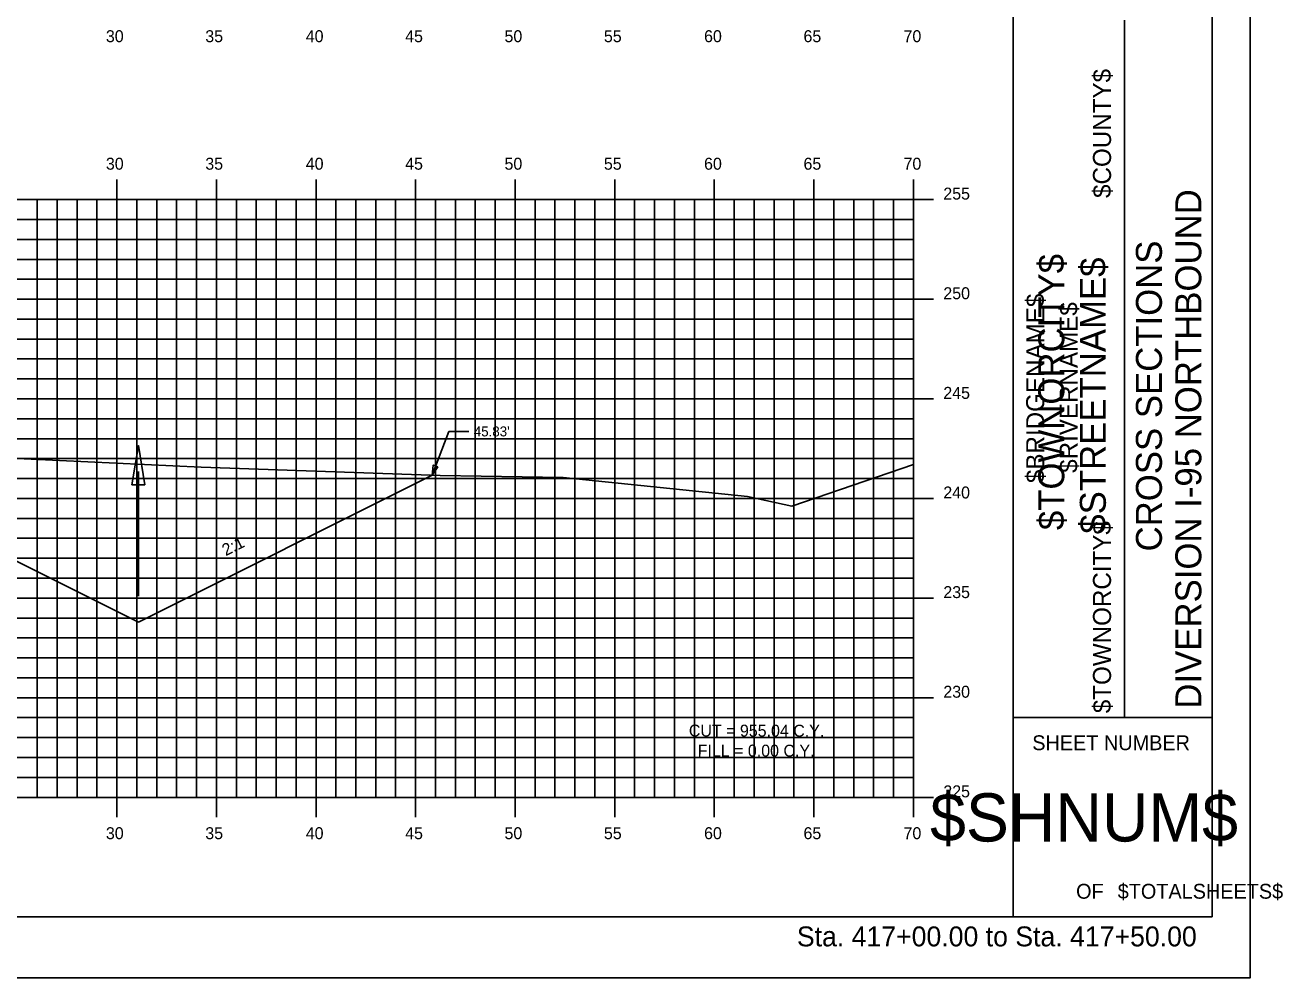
# Model space of a CAD drawing. Extents: x 1160718 to 1173142, y 616002 to 617630.
# Drawn here: x 1168879 to 1168942.2, y 616613.9 to 616661.7 of the extents above; entities that cross this region are included whole.
import ezdxf

# ---------------------------------------------------------------- set-up
doc = ezdxf.new("R2010")
doc.units = 0
for name, color, linetype in [('ANNOTATION', 7, 'Continuous'), ('BORDER', 7, 'Continuous'), ('BRIDGE_TITLE', 7, 'Continuous'), ('D_Drainage_Ditch_Line', 7, 'Continuous'), ('D_Roadway_SlopeLines', 7, 'Continuous'), ('H_V ANNOTATION', 7, 'Continuous'), ('HIGHWAY_TITLE', 7, 'Continuous'), ('MAJOR', 7, 'Continuous'), ('MINOR', 7, 'Continuous'), ('PLOT BOUNDARY', 7, 'Continuous'), ('S_Roadway_Centerline', 7, 'Continuous')]:
    doc.layers.add(name, color=color, linetype=linetype)

msp = doc.modelspace()

# ---------------------------------------------------------------- linework, layer by layer
at = {"layer": 'ANNOTATION'}
for p in [(1168899.437, 616639.091), (1168901.284, 616641.292)]:
    msp.add_line(p, (1168900.284, 616641.292), dxfattribs=at)
msp.add_lwpolyline([(1168899.733, 616639.513), (1168899.437, 616639.091), (1168899.5, 616639.603)], close=True, dxfattribs=at)
at = {"layer": 'BORDER'}
for p, q in [((1168928.611, 616616.931), (1168928.611, 616721.931)), ((1168938.611, 616616.931), (1168938.611, 616721.931)), ((1168934.202, 616626.931), (1168934.202, 616661.931)), ((1168928.611, 616626.931), (1168938.611, 616626.931)), ((1168778.611, 616616.928), (1168938.611, 616616.928))]:
    msp.add_line(p, q, dxfattribs=at)
at = {"layer": 'D_Drainage_Ditch_Line'}
msp.add_line((1168884.691, 616639.274), (1168884.691, 616633.031), dxfattribs=at)
msp.add_lwpolyline([(1168885.019, 616638.618), (1168884.363, 616638.618), (1168884.691, 616640.586)], close=True, dxfattribs=at)
at = {"layer": 'D_Roadway_SlopeLines'}
for points in [[(1168884.691, 616631.718), (1168899.437, 616639.091)], [(1168873.608, 616637.26), (1168884.691, 616631.718)]]:
    msp.add_lwpolyline(points, dxfattribs=at)
at = {"layer": 'MAJOR'}
for p, q in [((1168883.611, 616653.93), (1168883.611, 616652.928)), ((1168888.611, 616653.93), (1168888.611, 616652.928)), ((1168893.611, 616653.93), (1168893.611, 616652.928)), ((1168898.611, 616653.93), (1168898.611, 616652.928)), ((1168903.611, 616653.93), (1168903.611, 616652.928)), ((1168908.611, 616653.93), (1168908.611, 616652.928)), ((1168913.611, 616653.93), (1168913.611, 616652.928)), ((1168918.611, 616653.93), (1168918.611, 616652.928)), ((1168923.611, 616653.93), (1168923.611, 616652.928)), ((1168783.611, 616652.928), (1168923.611, 616652.928)), ((1168783.611, 616652.928), (1168923.611, 616652.928)), ((1168883.611, 616622.928), (1168883.611, 616652.928)), ((1168888.611, 616622.928), (1168888.611, 616652.928)), ((1168893.611, 616622.928), (1168893.611, 616652.928)), ((1168898.611, 616622.928), (1168898.611, 616652.928)), ((1168903.611, 616622.928), (1168903.611, 616652.928)), ((1168908.611, 616622.928), (1168908.611, 616652.928)), ((1168913.611, 616622.928), (1168913.611, 616652.928)), ((1168918.611, 616622.928), (1168918.611, 616652.928)), ((1168924.613, 616652.928), (1168922.609, 616652.928)), ((1168923.611, 616622.928), (1168923.611, 616652.928)), ((1168923.611, 616622.928), (1168923.611, 616652.928)), ((1168783.611, 616647.928), (1168923.611, 616647.928)), ((1168924.613, 616647.928), (1168922.609, 616647.928)), ((1168783.611, 616642.928), (1168923.611, 616642.928)), ((1168924.613, 616642.928), (1168922.609, 616642.928)), ((1168783.611, 616637.928), (1168923.611, 616637.928)), ((1168924.613, 616637.928), (1168922.609, 616637.928)), ((1168783.611, 616632.928), (1168923.611, 616632.928)), ((1168924.613, 616632.928), (1168922.609, 616632.928)), ((1168783.611, 616627.928), (1168923.611, 616627.928)), ((1168924.613, 616627.928), (1168922.609, 616627.928)), ((1168783.611, 616622.928), (1168923.611, 616622.928)), ((1168783.611, 616622.928), (1168923.611, 616622.928)), ((1168883.611, 616621.926), (1168883.611, 616622.928)), ((1168888.611, 616621.926), (1168888.611, 616622.928)), ((1168893.611, 616621.926), (1168893.611, 616622.928)), ((1168898.611, 616621.926), (1168898.611, 616622.928)), ((1168903.611, 616621.926), (1168903.611, 616622.928)), ((1168908.611, 616621.926), (1168908.611, 616622.928)), ((1168913.611, 616621.926), (1168913.611, 616622.928)), ((1168918.611, 616621.926), (1168918.611, 616622.928)), ((1168924.613, 616622.928), (1168922.609, 616622.928)), ((1168923.611, 616621.926), (1168923.611, 616622.928))]:
    msp.add_line(p, q, dxfattribs=at)
at = {"layer": 'MINOR'}
for p, q in [((1168879.611, 616622.928), (1168879.611, 616652.928)), ((1168880.611, 616622.928), (1168880.611, 616652.928)), ((1168881.611, 616622.928), (1168881.611, 616652.928)), ((1168882.611, 616622.928), (1168882.611, 616652.928)), ((1168884.611, 616622.928), (1168884.611, 616652.928)), ((1168885.611, 616622.928), (1168885.611, 616652.928)), ((1168886.611, 616622.928), (1168886.611, 616652.928)), ((1168887.611, 616622.928), (1168887.611, 616652.928)), ((1168889.611, 616622.928), (1168889.611, 616652.928)), ((1168890.611, 616622.928), (1168890.611, 616652.928)), ((1168891.611, 616622.928), (1168891.611, 616652.928)), ((1168892.611, 616622.928), (1168892.611, 616652.928)), ((1168894.611, 616622.928), (1168894.611, 616652.928)), ((1168895.611, 616622.928), (1168895.611, 616652.928)), ((1168896.611, 616622.928), (1168896.611, 616652.928)), ((1168897.611, 616622.928), (1168897.611, 616652.928)), ((1168899.611, 616622.928), (1168899.611, 616652.928)), ((1168900.611, 616622.928), (1168900.611, 616652.928)), ((1168901.611, 616622.928), (1168901.611, 616652.928)), ((1168902.611, 616622.928), (1168902.611, 616652.928)), ((1168904.611, 616622.928), (1168904.611, 616652.928)), ((1168905.611, 616622.928), (1168905.611, 616652.928)), ((1168906.611, 616622.928), (1168906.611, 616652.928)), ((1168907.611, 616622.928), (1168907.611, 616652.928)), ((1168909.611, 616622.928), (1168909.611, 616652.928)), ((1168910.611, 616622.928), (1168910.611, 616652.928)), ((1168911.611, 616622.928), (1168911.611, 616652.928)), ((1168912.611, 616622.928), (1168912.611, 616652.928)), ((1168914.611, 616622.928), (1168914.611, 616652.928)), ((1168915.611, 616622.928), (1168915.611, 616652.928)), ((1168916.611, 616622.928), (1168916.611, 616652.928)), ((1168917.611, 616622.928), (1168917.611, 616652.928)), ((1168919.611, 616622.928), (1168919.611, 616652.928)), ((1168920.611, 616622.928), (1168920.611, 616652.928)), ((1168921.611, 616622.928), (1168921.611, 616652.928)), ((1168922.611, 616622.928), (1168922.611, 616652.928)), ((1168783.611, 616651.928), (1168923.611, 616651.928)), ((1168923.611, 616651.928), (1168922.609, 616651.928)), ((1168783.611, 616650.928), (1168923.611, 616650.928)), ((1168923.611, 616650.928), (1168922.609, 616650.928)), ((1168783.611, 616649.928), (1168923.611, 616649.928)), ((1168923.611, 616649.928), (1168922.609, 616649.928)), ((1168783.611, 616648.928), (1168923.611, 616648.928)), ((1168923.611, 616648.928), (1168922.609, 616648.928)), ((1168783.611, 616646.928), (1168923.611, 616646.928)), ((1168923.611, 616646.928), (1168922.609, 616646.928)), ((1168783.611, 616645.928), (1168923.611, 616645.928)), ((1168923.611, 616645.928), (1168922.609, 616645.928)), ((1168783.611, 616644.928), (1168923.611, 616644.928)), ((1168923.611, 616644.928), (1168922.609, 616644.928)), ((1168783.611, 616643.928), (1168923.611, 616643.928)), ((1168923.611, 616643.928), (1168922.609, 616643.928)), ((1168783.611, 616641.928), (1168923.611, 616641.928)), ((1168923.611, 616641.928), (1168922.609, 616641.928)), ((1168783.611, 616640.928), (1168923.611, 616640.928)), ((1168923.611, 616640.928), (1168922.609, 616640.928)), ((1168783.611, 616639.928), (1168923.611, 616639.928)), ((1168923.611, 616639.928), (1168922.609, 616639.928)), ((1168783.611, 616638.928), (1168923.611, 616638.928)), ((1168923.611, 616638.928), (1168922.609, 616638.928)), ((1168783.611, 616636.928), (1168923.611, 616636.928)), ((1168923.611, 616636.928), (1168922.609, 616636.928)), ((1168783.611, 616635.928), (1168923.611, 616635.928)), ((1168923.611, 616635.928), (1168922.609, 616635.928)), ((1168783.611, 616634.928), (1168923.611, 616634.928)), ((1168923.611, 616634.928), (1168922.609, 616634.928)), ((1168783.611, 616633.928), (1168923.611, 616633.928)), ((1168923.611, 616633.928), (1168922.609, 616633.928)), ((1168783.611, 616631.928), (1168923.611, 616631.928)), ((1168923.611, 616631.928), (1168922.609, 616631.928)), ((1168783.611, 616630.928), (1168923.611, 616630.928)), ((1168923.611, 616630.928), (1168922.609, 616630.928)), ((1168783.611, 616629.928), (1168923.611, 616629.928)), ((1168923.611, 616629.928), (1168922.609, 616629.928)), ((1168783.611, 616628.928), (1168923.611, 616628.928)), ((1168923.611, 616628.928), (1168922.609, 616628.928)), ((1168783.611, 616626.928), (1168923.611, 616626.928)), ((1168923.611, 616626.928), (1168922.609, 616626.928)), ((1168783.611, 616625.928), (1168923.611, 616625.928)), ((1168923.611, 616625.928), (1168922.609, 616625.928)), ((1168783.611, 616624.928), (1168923.611, 616624.928)), ((1168923.611, 616624.928), (1168922.609, 616624.928)), ((1168783.611, 616623.928), (1168923.611, 616623.928)), ((1168923.611, 616623.928), (1168922.609, 616623.928))]:
    msp.add_line(p, q, dxfattribs=at)
at = {"layer": 'PLOT BOUNDARY'}
msp.add_lwpolyline([(1168770.518, 616613.869), (1168940.518, 616613.869), (1168940.518, 616723.869), (1168770.518, 616723.869)], close=True, dxfattribs=at)
at = {"layer": 'S_Roadway_Centerline'}
msp.add_lwpolyline([(1168783.611, 616647.839), (1168789.749, 616645.949), (1168794.445, 616644.541), (1168799.195, 616644.294), (1168835.256, 616641.918), (1168849.838, 616640.986), (1168859.638, 616640.66), (1168876.449, 616640.031), (1168887.847, 616639.5), (1168899.842, 616639.077), (1168906.03, 616638.985), (1168915.283, 616638.022), (1168917.505, 616637.537), (1168923.611, 616639.639)], dxfattribs=at)

# ---------------------------------------------------------------- texts
at = {"layer": 'ANNOTATION'}
msp.add_text("45.83'", height=0.5, dxfattribs=at).set_placement((1168901.534, 616641.042))
for s, rotation, p in [('2:1', 26.56505, (1168889.079, 616635.029)), ('CUT = 955.04 C.Y.', 359.92408, (1168912.334, 616625.979)), ('FILL = 0.00 C.Y.', 359.92408, (1168912.777, 616624.976))]:
    msp.add_text(s, height=0.6, rotation=rotation, dxfattribs=at).set_placement(p)
at = {"layer": 'BORDER'}
for s, height, rotation, p in [('DIVERSION I-95 NORTHBOUND  ', 1.30428, 90, (1168938.065, 616627.379)), ('CROSS SECTIONS', 1.30428, 90, (1168936.087, 616635.27)), ('SHEET NUMBER', 0.74527, 360, (1168929.577, 616625.295)), ('$SHNUM$', 2.4194, 360, (1168924.445, 616620.711)), ('OF', 0.7453, 360, (1168931.778, 616617.841)), ('$TOTALSHEETS$', 0.74527, 360, (1168933.868, 616617.841))]:
    msp.add_text(s, height=height, rotation=rotation, dxfattribs=at).set_placement(p)
at = {"layer": 'BRIDGE_TITLE'}
for s, height, p in [('$COUNTY$', 0.9072, (1168933.532, 616653.011)), ('$BRIDGENAME$', 0.90716, (1168930.178, 616638.7)), ('$RIVERNAME$', 0.90716, (1168931.855, 616639.214)), ('$TOWNORCITY$', 0.90716, (1168933.532, 616627.152))]:
    msp.add_text(s, height=height, rotation=90, dxfattribs=at).set_placement(p)
at = {"layer": 'H_V ANNOTATION'}
for s, height, p in [('30', 0.6, (1168883.06, 616660.828)), ('35', 0.6, (1168888.052, 616660.828)), ('40', 0.6, (1168893.097, 616660.828)), ('45', 0.6, (1168898.089, 616660.828)), ('50', 0.6, (1168903.076, 616660.828)), ('55', 0.6, (1168908.068, 616660.828)), ('60', 0.6, (1168913.097, 616660.828)), ('65', 0.6, (1168918.089, 616660.828)), ('70', 0.6, (1168923.113, 616660.828)), ('30', 0.6, (1168883.06, 616654.428)), ('35', 0.6, (1168888.052, 616654.428)), ('40', 0.6, (1168893.097, 616654.428)), ('45', 0.6, (1168898.089, 616654.428)), ('50', 0.6, (1168903.076, 616654.428)), ('55', 0.6, (1168908.068, 616654.428)), ('60', 0.6, (1168913.097, 616654.428)), ('65', 0.6, (1168918.089, 616654.428)), ('70', 0.6, (1168923.113, 616654.428)), ('255', 0.6, (1168925.111, 616652.928)), ('250', 0.6, (1168925.111, 616647.928)), ('245', 0.6, (1168925.111, 616642.928)), ('240', 0.6, (1168925.111, 616637.928)), ('235', 0.6, (1168925.111, 616632.928)), ('230', 0.6, (1168925.111, 616627.928)), ('225', 0.6, (1168925.111, 616622.928)), ('30', 0.6, (1168883.06, 616620.828)), ('35', 0.6, (1168888.052, 616620.828)), ('40', 0.6, (1168893.097, 616620.828)), ('45', 0.6, (1168898.089, 616620.828)), ('50', 0.6, (1168903.076, 616620.828)), ('55', 0.6, (1168908.068, 616620.828)), ('60', 0.6, (1168913.097, 616620.828)), ('65', 0.6, (1168918.089, 616620.828)), ('70', 0.6, (1168923.113, 616620.828)), ('Sta. 417+00.00 to Sta. 417+50.00', 1.0002, (1168917.757, 616615.448))]:
    msp.add_text(s, height=height, dxfattribs=at).set_placement(p)
at = {"layer": 'HIGHWAY_TITLE'}
for s, p in [('$TOWNORCITY$', (1168931.184, 616636.34)), ('$STREETNAME$', (1168933.271, 616636.16))]:
    msp.add_text(s, height=1.30428, rotation=90, dxfattribs=at).set_placement(p)

doc.saveas('drawing.dxf')
